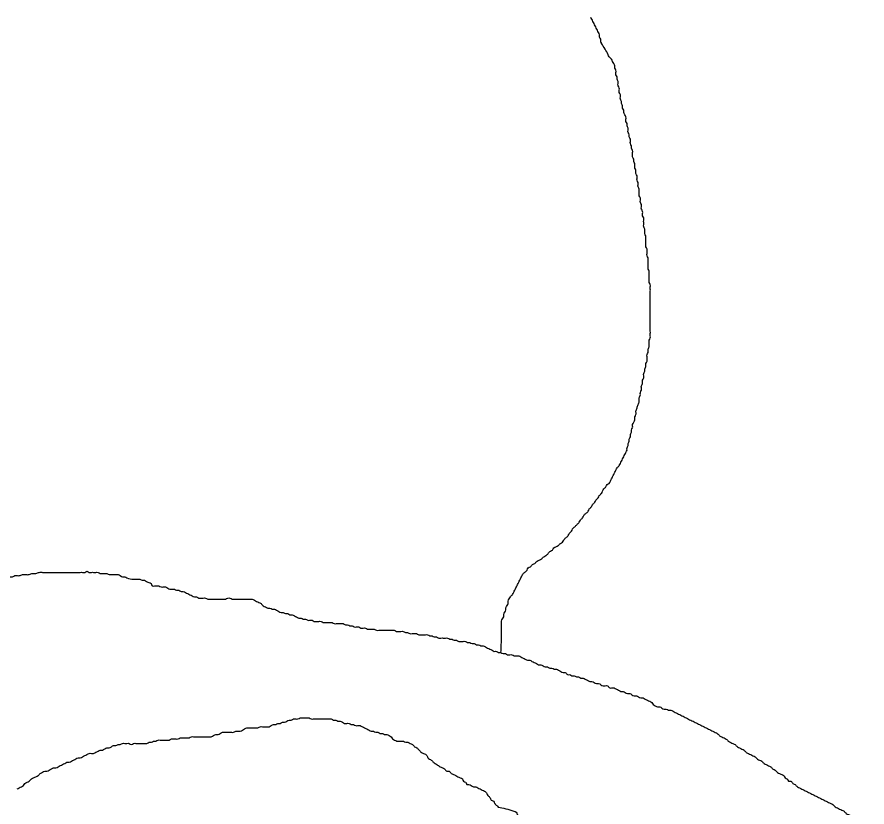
# Model space of a CAD drawing. Extents: x 813775 to 1157140, y 1757555 to 1979907.
# Drawn here: x 1042898 to 1045034, y 1803137 to 1805122 of the extents above; entities that cross this region are included whole.
import ezdxf

# ---------------------------------------------------------------- set-up
doc = ezdxf.new("R2010")
doc.units = 0
doc.layers.add('Level 35', color=7, linetype='Continuous')
doc.layers.add('Level 9', color=7, linetype='Continuous')

msp = doc.modelspace()

# ---------------------------------------------------------------- linework, layer by layer
at = {"layer": 'Level 35'}
for points in [[(1044338.7, 1805122.1), (1044341.5, 1805116.5), (1044344.3, 1805111), (1044347.1, 1805105.4), (1044349.9, 1805099.8), (1044352.7, 1805094.2), (1044355.4, 1805088.6), (1044358.2, 1805083.1), (1044361, 1805077.5), (1044361, 1805071.9), (1044363.8, 1805066.3), (1044363.8, 1805060.7), (1044366.6, 1805055.1)], [(1044478.2, 1804572.3), (1044475.4, 1804577.9), (1044475.4, 1804583.5), (1044475.4, 1804589.1), (1044472.6, 1804594.7), (1044472.6, 1804600.3), (1044472.6, 1804605.8), (1044472.6, 1804611.4), (1044472.6, 1804617), (1044469.8, 1804622.6), (1044469.8, 1804628.2), (1044469.8, 1804633.7), (1044467, 1804639.3), (1044467, 1804644.9), (1044467, 1804650.5), (1044464.2, 1804656.1), (1044464.2, 1804661.6), (1044464.2, 1804667.2), (1044461.4, 1804672.8), (1044461.4, 1804678.4), (1044461.4, 1804684), (1044461.4, 1804689.6), (1044458.6, 1804695.1), (1044458.6, 1804700.7), (1044458.6, 1804706.3), (1044455.9, 1804711.9), (1044455.9, 1804717.5), (1044455.9, 1804723), (1044453.1, 1804728.6), (1044453.1, 1804737), (1044450.3, 1804742.6), (1044450.3, 1804748.2), (1044450.3, 1804753.7), (1044447.5, 1804759.3), (1044447.5, 1804764.9), (1044444.7, 1804770.5), (1044444.7, 1804776.1), (1044444.7, 1804781.6), (1044444.7, 1804787.2), (1044441.9, 1804792.8), (1044441.9, 1804798.4), (1044439.1, 1804804), (1044439.1, 1804809.6), (1044439.1, 1804815.1), (1044436.3, 1804820.7), (1044436.3, 1804826.3), (1044433.5, 1804831.9), (1044433.5, 1804837.5), (1044433.5, 1804843), (1044430.8, 1804848.6), (1044430.8, 1804854.2), (1044428, 1804859.8), (1044428, 1804865.4), (1044428, 1804871), (1044425.2, 1804876.5), (1044422.4, 1804882.1), (1044422.4, 1804887.7), (1044419.6, 1804893.3), (1044419.6, 1804898.9), (1044416.8, 1804904.4), (1044416.8, 1804910), (1044414, 1804915.6), (1044414, 1804921.2), (1044414, 1804926.8), (1044411.2, 1804932.4), (1044411.2, 1804937.9), (1044411.2, 1804943.5), (1044408.4, 1804949.1), (1044408.4, 1804954.7), (1044408.4, 1804960.3), (1044405.6, 1804965.8), (1044405.6, 1804971.4), (1044402.9, 1804977), (1044402.9, 1804982.6), (1044402.9, 1804988.2), (1044400.1, 1804993.7), (1044400.1, 1804999.3), (1044397.3, 1805004.9), (1044394.5, 1805010.5), (1044391.7, 1805016.1), (1044386.1, 1805021.7), (1044383.3, 1805027.2), (1044366.6, 1805055.1)], [(1044430.8, 1804033.7), (1044430.8, 1804039.3), (1044433.5, 1804044.9), (1044433.5, 1804050.5), (1044436.3, 1804056.1), (1044436.3, 1804061.6), (1044439.1, 1804067.2), (1044439.1, 1804072.8), (1044441.9, 1804078.4), (1044441.9, 1804084), (1044444.7, 1804089.5), (1044444.7, 1804097.9), (1044447.5, 1804103.5), (1044450.3, 1804111.9), (1044450.3, 1804117.4), (1044453.1, 1804123), (1044453.1, 1804131.4), (1044455.9, 1804139.8), (1044458.6, 1804148.1), (1044461.4, 1804156.5), (1044461.4, 1804164.9), (1044464.2, 1804173.3), (1044464.2, 1804178.8), (1044467, 1804184.4), (1044467, 1804190), (1044467, 1804195.6), (1044469.8, 1804201.2), (1044469.8, 1804209.5), (1044472.6, 1804215.1), (1044472.6, 1804220.7), (1044472.6, 1804226.3), (1044475.4, 1804231.9), (1044475.4, 1804237.5), (1044478.2, 1804245.8), (1044478.2, 1804251.4), (1044481, 1804257), (1044481, 1804262.6), (1044481, 1804268.2), (1044481, 1804273.7), (1044483.8, 1804279.3), (1044483.8, 1804284.9), (1044486.5, 1804293.3), (1044486.5, 1804298.8), (1044486.5, 1804304.4), (1044486.5, 1804310), (1044489.3, 1804315.6), (1044489.3, 1804321.2), (1044489.3, 1804326.8), (1044489.3, 1804332.3), (1044489.3, 1804337.9), (1044489.3, 1804346.3), (1044489.3, 1804351.9), (1044489.3, 1804357.5), (1044489.3, 1804363), (1044489.3, 1804368.6), (1044489.3, 1804374.2), (1044489.3, 1804379.8), (1044489.3, 1804385.4), (1044489.3, 1804390.9), (1044489.3, 1804399.3), (1044489.3, 1804404.9), (1044489.3, 1804410.5), (1044489.3, 1804416.1), (1044489.3, 1804421.6), (1044489.3, 1804427.2), (1044489.3, 1804432.8), (1044489.3, 1804438.4), (1044489.3, 1804444), (1044489.3, 1804449.5), (1044486.5, 1804455.1), (1044486.5, 1804460.7), (1044486.5, 1804466.3), (1044486.5, 1804471.9), (1044486.5, 1804477.5), (1044486.5, 1804483), (1044483.8, 1804488.6), (1044483.8, 1804494.2), (1044483.8, 1804499.8), (1044483.8, 1804505.4), (1044483.8, 1804510.9), (1044483.8, 1804516.5), (1044481, 1804522.1), (1044481, 1804527.7), (1044481, 1804533.3), (1044481, 1804538.9), (1044478.2, 1804544.4), (1044478.2, 1804550), (1044478.2, 1804555.6), (1044478.2, 1804561.2), (1044478.2, 1804566.8), (1044478.2, 1804572.3)], [(1044113.9, 1803525.2), (1044115.6, 1803564.9), (1044115.6, 1803570.5), (1044115.6, 1803576), (1044115.6, 1803581.6), (1044115.6, 1803587.2), (1044115.6, 1803592.8), (1044115.6, 1803598.4), (1044115.6, 1803603.9), (1044118.3, 1803609.5), (1044121.1, 1803615.1), (1044121.1, 1803620.7), (1044123.9, 1803626.3), (1044126.7, 1803631.9), (1044126.7, 1803637.4), (1044129.5, 1803643), (1044132.3, 1803648.6), (1044132.3, 1803654.2), (1044135.1, 1803659.8), (1044137.9, 1803665.3), (1044143.4, 1803670.9), (1044146.2, 1803676.5), (1044149, 1803682.1), (1044151.8, 1803687.7), (1044154.6, 1803693.3), (1044157.4, 1803698.8), (1044160.2, 1803704.4), (1044163, 1803710), (1044165.8, 1803715.6), (1044168.6, 1803721.2), (1044174.1, 1803726.7), (1044179.7, 1803732.3), (1044182.5, 1803737.9), (1044188.1, 1803740.7), (1044193.7, 1803746.3), (1044199.2, 1803749.1), (1044204.8, 1803754.7), (1044210.4, 1803757.4), (1044216, 1803760.2), (1044221.5, 1803765.8), (1044227.1, 1803768.6), (1044232.7, 1803774.2), (1044238.3, 1803779.8), (1044243.9, 1803782.6), (1044246.7, 1803788.1), (1044252.2, 1803790.9), (1044257.8, 1803793.7), (1044263.4, 1803799.3), (1044269, 1803802.1), (1044271.8, 1803807.7), (1044277.3, 1803813.3), (1044282.9, 1803818.8), (1044285.7, 1803824.4), (1044291.3, 1803830), (1044294.1, 1803835.6), (1044299.7, 1803841.2), (1044305.2, 1803846.7), (1044310.8, 1803852.3), (1044313.6, 1803857.9), (1044319.2, 1803863.5), (1044322, 1803869.1), (1044327.5, 1803874.7), (1044333.1, 1803880.2), (1044335.9, 1803885.8), (1044341.5, 1803891.4), (1044344.3, 1803897), (1044349.9, 1803902.6), (1044352.7, 1803908.1), (1044358.2, 1803913.7), (1044361, 1803919.3), (1044366.6, 1803924.9), (1044369.4, 1803930.5), (1044372.2, 1803936.1), (1044377.8, 1803941.6), (1044380.5, 1803947.2), (1044386.1, 1803950), (1044388.9, 1803955.6), (1044391.7, 1803961.2), (1044394.5, 1803966.7), (1044397.3, 1803972.3), (1044400.1, 1803977.9), (1044402.9, 1803983.5), (1044405.6, 1803989.1), (1044411.2, 1803994.7), (1044414, 1804000.2), (1044416.8, 1804005.8), (1044419.6, 1804011.4), (1044422.4, 1804017), (1044425.2, 1804022.6), (1044428, 1804028.1), (1044430.8, 1804033.7)]]:
    msp.add_spline(points, degree=3, dxfattribs=at)
at = {"layer": 'Level 9'}
for points in [[(1042560.9, 1803614.9), (1042566.5, 1803620.5), (1042572.1, 1803623.3), (1042577.7, 1803626.1), (1042583.2, 1803631.6), (1042588.8, 1803634.4), (1042594.4, 1803637.2), (1042600, 1803640), (1042605.5, 1803642.8), (1042611.1, 1803645.6), (1042616.7, 1803648.4), (1042622.3, 1803651.2), (1042627.9, 1803654), (1042633.4, 1803656.8), (1042639, 1803659.6), (1042644.6, 1803659.6), (1042650.2, 1803662.3), (1042655.8, 1803665.1), (1042661.3, 1803667.9), (1042666.9, 1803667.9), (1042672.5, 1803670.7), (1042678.1, 1803670.7), (1042683.7, 1803673.5), (1042689.2, 1803676.3), (1042694.8, 1803676.3), (1042700.4, 1803679.1), (1042706, 1803681.9), (1042711.6, 1803684.7), (1042717.1, 1803687.5), (1042722.7, 1803690.3), (1042728.3, 1803693), (1042733.9, 1803695.8), (1042739.5, 1803698.6), (1042745, 1803701.4), (1042750.6, 1803701.4), (1042756.2, 1803704.2), (1042761.8, 1803707), (1042767.3, 1803709.8), (1042775.7, 1803709.8), (1042781.3, 1803712.6), (1042789.7, 1803712.6), (1042795.2, 1803712.6), (1042800.8, 1803715.4), (1042809.2, 1803715.4), (1042814.8, 1803715.4), (1042820.4, 1803715.4), (1042825.9, 1803715.4), (1042831.5, 1803715.4), (1042837.1, 1803712.6), (1042845.5, 1803712.6), (1042851, 1803712.6), (1042856.6, 1803712.6), (1042865, 1803712.6), (1042870.6, 1803712.6), (1042876.1, 1803715.4), (1042881.7, 1803715.4), (1042887.3, 1803715.4), (1042892.9, 1803718.2), (1042898.5, 1803718.2), (1042904, 1803718.2), (1042912.4, 1803721), (1042920.8, 1803721), (1042929.1, 1803721), (1042937.5, 1803723.7), (1042945.9, 1803723.7), (1042954.3, 1803726.5), (1042962.6, 1803726.5), (1042971, 1803726.5), (1042979.4, 1803726.5), (1042987.7, 1803726.5), (1042993.3, 1803726.5), (1042998.9, 1803726.5), (1043007.3, 1803726.5), (1043012.8, 1803726.5), (1043021.2, 1803726.5), (1043026.8, 1803726.5), (1043035.2, 1803726.5), (1043040.7, 1803726.5), (1043046.3, 1803726.5), (1043051.9, 1803726.5), (1043057.5, 1803726.5), (1043063, 1803726.5), (1043068.6, 1803726.5), (1043074.2, 1803729.3), (1043079.8, 1803726.5), (1043085.4, 1803726.5), (1043090.9, 1803726.5), (1043096.5, 1803726.5), (1043102.1, 1803726.5), (1043107.7, 1803723.7), (1043113.3, 1803723.7)], [(1043113.3, 1803723.7), (1043118.8, 1803723.7), (1043124.4, 1803723.7), (1043130, 1803721), (1043135.6, 1803721), (1043141.2, 1803721), (1043146.7, 1803721), (1043152.3, 1803721), (1043157.9, 1803718.2), (1043163.5, 1803715.4), (1043169.1, 1803715.4), (1043174.6, 1803712.6), (1043190.7, 1803709.4)], [(1043190.7, 1803709.4), (1043196.2, 1803709.4), (1043201.8, 1803709.4), (1043207.4, 1803709.4), (1043213, 1803706.6), (1043218.6, 1803706.6), (1043224.1, 1803703.8), (1043229.7, 1803701), (1043235.3, 1803698.2), (1043238.1, 1803692.6), (1043243.7, 1803692.6), (1043249.2, 1803692.6), (1043254.8, 1803692.6), (1043260.4, 1803689.8), (1043266, 1803689.8), (1043271.6, 1803689.8), (1043277.1, 1803687), (1043282.7, 1803684.2), (1043288.3, 1803684.2), (1043293.9, 1803684.2), (1043299.5, 1803681.5), (1043305, 1803681.5), (1043310.6, 1803678.7), (1043316.2, 1803678.7), (1043321.8, 1803675.9), (1043327.3, 1803673.1), (1043332.9, 1803670.3), (1043338.5, 1803667.5), (1043344.1, 1803664.7), (1043349.7, 1803664.7), (1043355.2, 1803661.9), (1043360.8, 1803661.9), (1043366.4, 1803661.9), (1043372, 1803661.9), (1043377.6, 1803659.1), (1043383.1, 1803659.1), (1043388.7, 1803659.1), (1043394.3, 1803659.1), (1043399.9, 1803659.1), (1043405.4, 1803659.1), (1043411, 1803659.1), (1043416.6, 1803659.1), (1043422.2, 1803659.1), (1043427.8, 1803661.9), (1043433.3, 1803661.9), (1043438.9, 1803659.1), (1043444.5, 1803659.1), (1043450.1, 1803659.1), (1043455.7, 1803659.1), (1043461.2, 1803659.1), (1043466.8, 1803659.1), (1043472.4, 1803659.1), (1043478, 1803659.1), (1043483.5, 1803659.1), (1043489.1, 1803659.1), (1043494.7, 1803656.3), (1043500.3, 1803653.5), (1043505.9, 1803650.8), (1043511.4, 1803648), (1043517, 1803642.4), (1043522.6, 1803639.6), (1043528.2, 1803636.8), (1043533.8, 1803636.8), (1043539.3, 1803634), (1043544.9, 1803634), (1043550.5, 1803631.2), (1043556.1, 1803628.4), (1043561.6, 1803625.6), (1043567.2, 1803625.6), (1043572.8, 1803622.8), (1043578.4, 1803622.8), (1043584, 1803620.1), (1043589.5, 1803620.1), (1043595.1, 1803617.3), (1043600.7, 1803614.5), (1043606.3, 1803611.7), (1043611.9, 1803611.7), (1043617.4, 1803608.9), (1043623, 1803608.9), (1043628.6, 1803606.1), (1043634.2, 1803606.1), (1043639.7, 1803606.1), (1043645.3, 1803603.3), (1043650.9, 1803603.3), (1043656.5, 1803603.3), (1043662.1, 1803603.3), (1043667.6, 1803600.5), (1043673.2, 1803600.5), (1043678.8, 1803600.5), (1043684.4, 1803600.5), (1043690, 1803600.5)], [(1043690, 1803600.5), (1043695.5, 1803597.7), (1043701.1, 1803597.7), (1043706.7, 1803597.7), (1043712.3, 1803597.7), (1043717.8, 1803597.7), (1043723.4, 1803594.9), (1043729, 1803594.9), (1043734.6, 1803592.1), (1043740.2, 1803592.1), (1043745.7, 1803589.4), (1043751.3, 1803589.4), (1043756.9, 1803589.4), (1043762.5, 1803586.6), (1043768.1, 1803586.6), (1043773.6, 1803586.6), (1043779.2, 1803583.8), (1043784.8, 1803583.8), (1043790.4, 1803583.8), (1043795.9, 1803583.8), (1043801.5, 1803581), (1043807.1, 1803581), (1043812.7, 1803581), (1043818.3, 1803581), (1043823.8, 1803581), (1043829.4, 1803581), (1043835, 1803581), (1043840.6, 1803581), (1043846.2, 1803581), (1043851.7, 1803578.2), (1043857.3, 1803578.2), (1043862.9, 1803578.2), (1043868.5, 1803578.2), (1043874, 1803575.4), (1043879.6, 1803575.4), (1043885.2, 1803572.6), (1043890.8, 1803572.6), (1043896.4, 1803572.6), (1043901.9, 1803572.6), (1043907.5, 1803569.8), (1043913.1, 1803569.8), (1043918.7, 1803569.8), (1043924.3, 1803569.8), (1043929.8, 1803569.8), (1043935.4, 1803567), (1043941, 1803567), (1043946.6, 1803564.2), (1043952.1, 1803564.2), (1043957.7, 1803561.5), (1043963.3, 1803561.5), (1043968.9, 1803561.5), (1043974.5, 1803561.5), (1043980, 1803561.5), (1043985.6, 1803558.7), (1043991.2, 1803558.7), (1043996.8, 1803555.9), (1044002.4, 1803555.9), (1044007.9, 1803553.1), (1044013.5, 1803553.1), (1044019.1, 1803553.1), (1044024.7, 1803553.1), (1044030.2, 1803550.3), (1044035.8, 1803550.3), (1044041.4, 1803547.5), (1044047, 1803547.5), (1044052.6, 1803544.7), (1044058.1, 1803544.7), (1044063.7, 1803541.9), (1044069.3, 1803541.9), (1044074.9, 1803539.1), (1044080.5, 1803536.3), (1044086, 1803533.5), (1044091.6, 1803530.8), (1044097.2, 1803528), (1044102.8, 1803528), (1044108.3, 1803525.2), (1044113.9, 1803525.2), (1044119.5, 1803522.4), (1044125.1, 1803522.4), (1044130.7, 1803519.6), (1044136.2, 1803519.6), (1044141.8, 1803519.6), (1044147.4, 1803516.8), (1044153, 1803516.8), (1044158.6, 1803516.8), (1044164.1, 1803514), (1044169.7, 1803511.2), (1044175.3, 1803508.4), (1044180.9, 1803505.6), (1044186.5, 1803505.6), (1044192, 1803502.8)], [(1044192, 1803502.8), (1044197.6, 1803500.1), (1044203.2, 1803497.3), (1044208.8, 1803494.5), (1044214.3, 1803494.5), (1044219.9, 1803491.7), (1044225.5, 1803488.9), (1044231.1, 1803488.9), (1044236.7, 1803486.1), (1044242.2, 1803486.1), (1044247.8, 1803483.3), (1044253.4, 1803483.3), (1044259, 1803480.5), (1044264.6, 1803477.7), (1044270.1, 1803474.9), (1044275.7, 1803474.9), (1044281.3, 1803469.4), (1044286.9, 1803469.4), (1044292.4, 1803466.6), (1044298, 1803466.6), (1044303.6, 1803463.8), (1044309.2, 1803463.8), (1044314.8, 1803461), (1044320.3, 1803461), (1044325.9, 1803458.2), (1044331.5, 1803455.4), (1044337.1, 1803452.6), (1044342.7, 1803452.6), (1044348.2, 1803449.8), (1044353.8, 1803447), (1044359.4, 1803447), (1044365, 1803444.2), (1044370.5, 1803441.5), (1044376.1, 1803441.5), (1044381.7, 1803441.5), (1044387.3, 1803435.9), (1044392.9, 1803435.9), (1044398.4, 1803435.9), (1044404, 1803433.1), (1044409.6, 1803430.3), (1044415.2, 1803427.5), (1044420.8, 1803427.5), (1044426.3, 1803424.7), (1044431.9, 1803421.9), (1044437.5, 1803421.9), (1044443.1, 1803419.1), (1044448.6, 1803416.3), (1044454.2, 1803416.3), (1044459.8, 1803413.5), (1044465.4, 1803410.8), (1044471, 1803410.8), (1044476.5, 1803408), (1044482.1, 1803405.2), (1044487.7, 1803402.4), (1044493.3, 1803399.6), (1044496.1, 1803394), (1044501.6, 1803391.2), (1044507.2, 1803388.4), (1044512.8, 1803388.4), (1044518.4, 1803385.6), (1044524, 1803382.9), (1044529.5, 1803382.9), (1044535.1, 1803380.1), (1044540.7, 1803380.1), (1044546.3, 1803377.3), (1044551.8, 1803374.5), (1044557.4, 1803371.7), (1044563, 1803368.9), (1044568.6, 1803366.1), (1044574.2, 1803363.3), (1044579.7, 1803360.5), (1044585.3, 1803357.7), (1044590.9, 1803354.9), (1044596.5, 1803352.2), (1044602.1, 1803349.4), (1044607.6, 1803346.6), (1044613.2, 1803343.8), (1044618.8, 1803341), (1044624.4, 1803338.2), (1044629.9, 1803335.4), (1044635.5, 1803332.6), (1044641.1, 1803329.8), (1044646.7, 1803327), (1044652.3, 1803324.2), (1044657.8, 1803321.5), (1044663.4, 1803315.9), (1044669, 1803313.1), (1044674.6, 1803310.3), (1044680.2, 1803307.5), (1044685.7, 1803301.9), (1044691.3, 1803299.1)], [(1043397.8, 1803319.1), (1043403.4, 1803319.1), (1043409, 1803321.8), (1043414.5, 1803324.6), (1043420.1, 1803324.6), (1043425.7, 1803324.6), (1043431.3, 1803324.6), (1043436.9, 1803324.6), (1043442.4, 1803324.6), (1043448, 1803327.4), (1043453.6, 1803327.4), (1043459.2, 1803327.4), (1043464.8, 1803330.2), (1043470.3, 1803333), (1043475.9, 1803335.8), (1043481.5, 1803335.8), (1043487.1, 1803335.8), (1043492.6, 1803335.8), (1043498.2, 1803335.8), (1043503.8, 1803335.8), (1043509.4, 1803338.6), (1043515, 1803338.6), (1043520.5, 1803338.6), (1043526.1, 1803338.6), (1043531.7, 1803338.6), (1043537.3, 1803341.4), (1043542.9, 1803344.2), (1043548.4, 1803344.2), (1043554, 1803347), (1043559.6, 1803347), (1043565.2, 1803349.8), (1043570.8, 1803349.8), (1043576.3, 1803352.5), (1043581.9, 1803355.3), (1043587.5, 1803355.3), (1043593.1, 1803358.1), (1043598.7, 1803358.1), (1043604.2, 1803358.1), (1043609.8, 1803360.9), (1043615.4, 1803360.9), (1043621, 1803360.9), (1043626.6, 1803360.9), (1043632.1, 1803360.9), (1043637.7, 1803358.1), (1043643.3, 1803358.1), (1043648.9, 1803358.1), (1043654.4, 1803358.1), (1043660, 1803358.1), (1043665.6, 1803358.1), (1043671.2, 1803358.1), (1043676.8, 1803358.1), (1043682.3, 1803358.1), (1043687.9, 1803358.1), (1043693.5, 1803355.3), (1043699.1, 1803355.3), (1043704.7, 1803352.5), (1043710.2, 1803352.5), (1043715.8, 1803349.8), (1043721.4, 1803347), (1043727, 1803347), (1043732.6, 1803347), (1043738.1, 1803344.2), (1043743.7, 1803344.2), (1043749.3, 1803341.4), (1043754.9, 1803341.4), (1043760.5, 1803341.4), (1043766, 1803338.6), (1043771.6, 1803335.8), (1043777.2, 1803333), (1043782.8, 1803330.2), (1043788.3, 1803327.4), (1043793.9, 1803327.4), (1043799.5, 1803324.6), (1043805.1, 1803324.6), (1043810.7, 1803321.8), (1043816.2, 1803321.8), (1043821.8, 1803319.1), (1043827.4, 1803319.1), (1043833, 1803316.3), (1043838.6, 1803313.5), (1043841.4, 1803307.9), (1043846.9, 1803305.1), (1043852.5, 1803302.3), (1043858.1, 1803302.3), (1043863.7, 1803302.3), (1043869.2, 1803302.3), (1043874.8, 1803299.5), (1043880.4, 1803299.5), (1043886, 1803296.7), (1043891.6, 1803293.9), (1043897.1, 1803288.4)], [(1042898.5, 1803182.3), (1042904, 1803185.1), (1042909.6, 1803187.9), (1042915.2, 1803190.7), (1042918, 1803196.3), (1042923.6, 1803199), (1042929.1, 1803201.8), (1042934.7, 1803207.4), (1042940.3, 1803210.2), (1042945.9, 1803213), (1042951.5, 1803215.8), (1042957, 1803221.4), (1042962.6, 1803224.2), (1042968.2, 1803227), (1042973.8, 1803227), (1042979.4, 1803229.7), (1042984.9, 1803232.5), (1042990.5, 1803235.3), (1042996.1, 1803235.3), (1043001.7, 1803238.1), (1043007.3, 1803240.9), (1043012.8, 1803243.7), (1043018.4, 1803246.5), (1043024, 1803249.3), (1043029.6, 1803249.3), (1043035.2, 1803252.1), (1043040.7, 1803254.9), (1043046.3, 1803257.7), (1043051.9, 1803260.4), (1043057.5, 1803260.4), (1043063, 1803263.2), (1043068.6, 1803266), (1043074.2, 1803268.8), (1043079.8, 1803271.6), (1043085.4, 1803271.6), (1043090.9, 1803271.6), (1043096.5, 1803274.4), (1043102.1, 1803277.2), (1043107.7, 1803280), (1043113.3, 1803280), (1043118.8, 1803282.8), (1043124.4, 1803285.6), (1043130, 1803285.6), (1043135.6, 1803288.4), (1043141.2, 1803291.1), (1043146.7, 1803291.1), (1043152.3, 1803293.9), (1043157.9, 1803293.9), (1043163.5, 1803296.7), (1043169.1, 1803296.7), (1043174.6, 1803296.7), (1043180.2, 1803296.7), (1043185.8, 1803293.9), (1043191.4, 1803296.7), (1043196.9, 1803296.7), (1043202.5, 1803296.7), (1043208.1, 1803296.7), (1043213.7, 1803296.7), (1043219.3, 1803296.7), (1043224.8, 1803296.7), (1043230.4, 1803299.5), (1043236, 1803299.5), (1043241.6, 1803302.3), (1043247.2, 1803302.3), (1043252.7, 1803305.1), (1043258.3, 1803305.1), (1043263.9, 1803305.1), (1043269.5, 1803305.1), (1043275.1, 1803305.1), (1043280.6, 1803305.1), (1043286.2, 1803307.9), (1043291.8, 1803307.9), (1043297.4, 1803307.9), (1043303, 1803307.9), (1043308.5, 1803310.7), (1043314.1, 1803310.7), (1043319.7, 1803310.7), (1043325.3, 1803310.7), (1043330.9, 1803310.7), (1043336.4, 1803313.5), (1043342, 1803313.5), (1043347.6, 1803313.5), (1043353.2, 1803313.5), (1043358.7, 1803313.5), (1043364.3, 1803313.5), (1043369.9, 1803313.5), (1043375.5, 1803313.5), (1043381.1, 1803313.5), (1043386.6, 1803313.5), (1043392.2, 1803316.3), (1043397.8, 1803319.1)], [(1044691.3, 1803299.1), (1044696.9, 1803296.3), (1044702.5, 1803293.6), (1044708, 1803288), (1044713.6, 1803285.2), (1044719.2, 1803282.4), (1044724.8, 1803279.6), (1044730.4, 1803274), (1044735.9, 1803271.2), (1044741.5, 1803268.4), (1044747.1, 1803265.6), (1044752.7, 1803262.9), (1044758.3, 1803257.3), (1044763.8, 1803254.5), (1044769.4, 1803251.7), (1044775, 1803246.1), (1044780.6, 1803243.3), (1044786.1, 1803240.5), (1044791.7, 1803237.7), (1044797.3, 1803232.2), (1044802.9, 1803229.4), (1044808.5, 1803223.8), (1044814, 1803221), (1044819.6, 1803218.2), (1044825.2, 1803215.4), (1044828, 1803209.8), (1044833.6, 1803207), (1044836.4, 1803201.5), (1044841.9, 1803201.5), (1044847.5, 1803195.9), (1044853.1, 1803193.1), (1044858.7, 1803187.5), (1044864.3, 1803184.7), (1044869.8, 1803181.9), (1044875.4, 1803179.1), (1044881, 1803176.3), (1044886.6, 1803173.6), (1044892.1, 1803170.8), (1044897.7, 1803168), (1044903.3, 1803165.2), (1044908.9, 1803162.4), (1044914.5, 1803159.6), (1044920, 1803156.8), (1044925.6, 1803154), (1044931.2, 1803151.2), (1044936.8, 1803148.4), (1044942.4, 1803145.6), (1044947.9, 1803142.9), (1044953.5, 1803137.3), (1044959.1, 1803134.5), (1044964.7, 1803131.7), (1044970.2, 1803128.9), (1044975.8, 1803126.1), (1044981.4, 1803120.5), (1044987, 1803117.7), (1044992.6, 1803114.9), (1044995.3, 1803109.4), (1045000.9, 1803106.6), (1045006.5, 1803103.8), (1045012.1, 1803098.2), (1045017.7, 1803092.6), (1045023.2, 1803089.8), (1045026, 1803084.3), (1045031.6, 1803081.5), (1045033.5, 1803077.2)], [(1043897.1, 1803288.4), (1043902.7, 1803285.6), (1043908.3, 1803280), (1043913.9, 1803274.4), (1043919.5, 1803271.6), (1043927.8, 1803266), (1043930.6, 1803260.4), (1043939, 1803254.9), (1043944.6, 1803249.3), (1043952.9, 1803243.7), (1043961.3, 1803238.1), (1043966.9, 1803235.3), (1043972.5, 1803232.5), (1043978, 1803227), (1043983.6, 1803227), (1043989.2, 1803221.4), (1043994.8, 1803218.6), (1044000.4, 1803215.8), (1044005.9, 1803213), (1044011.5, 1803210.2), (1044017.1, 1803207.4), (1044019.9, 1803201.8), (1044025.5, 1803199), (1044028.3, 1803193.5), (1044033.8, 1803193.5), (1044039.4, 1803190.7), (1044045, 1803187.9), (1044050.6, 1803187.9), (1044056.2, 1803185.1), (1044061.7, 1803182.3), (1044067.3, 1803179.5), (1044072.9, 1803176.7), (1044078.5, 1803171.1), (1044081.3, 1803165.6), (1044086.8, 1803160), (1044089.6, 1803154.4), (1044095.2, 1803151.6), (1044098, 1803146), (1044103.6, 1803140.4), (1044106.9, 1803136.8)], [(1044106.9, 1803136.8), (1044146.6, 1803126.7), (1044152.1, 1803123.9), (1044154.9, 1803118.3), (1044157.7, 1803112.7), (1044163.3, 1803107.1), (1044168.9, 1803101.6), (1044171.7, 1803096), (1044177.3, 1803093.2), (1044182.8, 1803087.6), (1044188.4, 1803082), (1044194, 1803079.2), (1044199.6, 1803073.6), (1044205.1, 1803070.9), (1044209.1, 1803068.9)]]:
    msp.add_spline(points, degree=3, dxfattribs=at)

doc.saveas('drawing.dxf')
